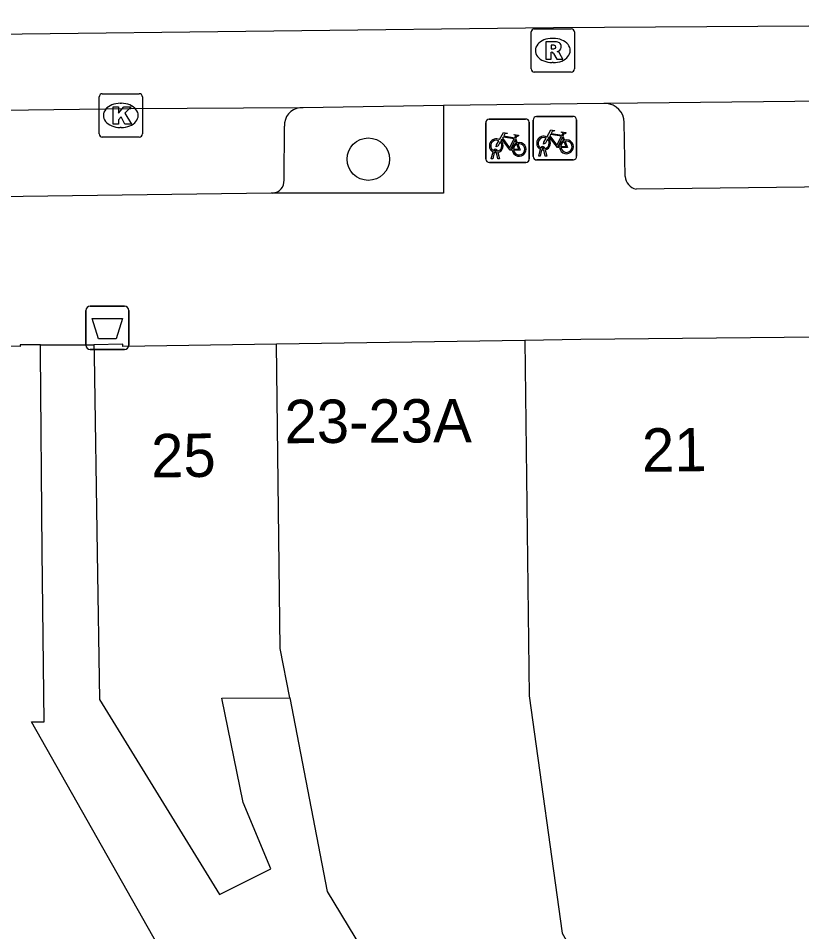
# Model space of a CAD drawing. Extents: x 159961 to 160856, y 382704 to 383353.
# Drawn here: x 160111.99 to 160130.02, y 383270.29 to 383291.34 of the extents above; entities that cross this region are included whole.
import ezdxf

# ---------------------------------------------------------------- set-up
doc = ezdxf.new("R2010")
doc.units = 0
for name, color, linetype in [('IMGEO_Afvalbak', 7, 'Continuous'), ('IMGEO_Boom', 7, 'Continuous'), ('IMGEO_Fietsenrek', 7, 'Continuous'), ('IMGEO_Kolk', 7, 'Continuous'), ('IMGEO_Pand', 7, 'Continuous'), ('IMGEO_Pand_nummerreeks', 7, 'Continuous'), ('IMGEO_Parkeervlak_open', 7, 'Continuous'), ('IMGEO_Rijbaan_lokaal_gesloten', 7, 'Continuous'), ('IMGEO_Rioolput', 7, 'Continuous'), ('IMGEO_Voetpad_open', 7, 'Continuous')]:
    doc.layers.add(name, color=color, linetype=linetype)

msp = doc.modelspace()

# ---------------------------------------------------------------- linework, layer by layer
at = {"layer": 'IMGEO_Afvalbak'}
for p, q in [((160113.541, 383283.806), (160113.541, 383284.606)), ((160113.541, 383284.606), (160113.541, 383283.806)), ((160113.641, 383284.706), (160114.431, 383284.706)), ((160114.431, 383284.706), (160113.641, 383284.706)), ((160114.531, 383284.606), (160114.531, 383283.806)), ((160114.531, 383283.806), (160114.531, 383284.606)), ((160114.431, 383283.706), (160113.641, 383283.706)), ((160113.641, 383283.706), (160114.431, 383283.706))]:
    msp.add_line(p, q, dxfattribs=at)
msp.add_lwpolyline([(160113.684, 383284.42), (160114.388, 383284.42), (160114.239, 383283.95), (160113.833, 383283.95), (160113.684, 383284.42)], dxfattribs=at)
for centre, start, end in [((160113.641, 383284.606), 90, 180), ((160113.641, 383284.606), 90, 180), ((160114.431, 383284.606), 0, 90), ((160114.431, 383284.606), 360, 90), ((160113.641, 383283.806), 180, 270), ((160113.641, 383283.806), 180, 270), ((160114.431, 383283.806), 270, 0), ((160114.431, 383283.806), 270, 0)]:
    msp.add_arc(centre, 0.1, start, end, dxfattribs=at)
at = {"layer": 'IMGEO_Boom'}
msp.add_circle((160120.044, 383288.093), 0.489, dxfattribs=at)
at = {"layer": 'IMGEO_Fietsenrek'}
for p, q in [((160122.75, 383288.092), (160122.75, 383288.933)), ((160122.75, 383288.933), (160122.75, 383288.092)), ((160122.825, 383289.017), (160123.666, 383289.017)), ((160123.666, 383289.017), (160122.825, 383289.017)), ((160123.75, 383288.942), (160123.75, 383288.101)), ((160123.75, 383288.101), (160123.75, 383288.942)), ((160123.84, 383288.152), (160123.84, 383288.993)), ((160123.84, 383288.993), (160123.84, 383288.152)), ((160123.915, 383289.077), (160124.756, 383289.077)), ((160124.756, 383289.077), (160123.915, 383289.077)), ((160124.84, 383289.002), (160124.84, 383288.161)), ((160124.84, 383288.161), (160124.84, 383289.002)), ((160123.437, 383288.566), (160123.473, 383288.471)), ((160124.527, 383288.626), (160124.563, 383288.531)), ((160123.967, 383288.161), (160124.006, 383288.321)), ((160124.036, 383288.309), (160124.001, 383288.161)), ((160124.078, 383288.333), (160124.077, 383288.337)), ((160124.119, 383288.161), (160124.085, 383288.303)), ((160124.109, 383288.344), (160124.11, 383288.337)), ((160124.117, 383288.307), (160124.152, 383288.161)), ((160122.877, 383288.101), (160122.916, 383288.261)), ((160122.911, 383288.101), (160122.877, 383288.101)), ((160122.946, 383288.249), (160122.911, 383288.101)), ((160122.988, 383288.273), (160122.987, 383288.277)), ((160123.029, 383288.101), (160122.995, 383288.243)), ((160123.019, 383288.284), (160123.02, 383288.277)), ((160123.027, 383288.247), (160123.062, 383288.101)), ((160123.062, 383288.101), (160123.029, 383288.101)), ((160124.001, 383288.161), (160123.967, 383288.161)), ((160124.152, 383288.161), (160124.119, 383288.161)), ((160123.675, 383288.017), (160122.834, 383288.017)), ((160122.834, 383288.017), (160123.675, 383288.017)), ((160124.765, 383288.077), (160123.924, 383288.077)), ((160123.924, 383288.077), (160124.765, 383288.077))]:
    msp.add_line(p, q, dxfattribs=at)
for points in [[(160124.153, 383288.603), (160124.248, 383288.767), (160124.334, 383288.753), (160124.336, 383288.744), (160124.28, 383288.733), (160124.253, 383288.688), (160124.509, 383288.647)], [(160124.509, 383288.647), (160124.534, 383288.696), (160124.528, 383288.7), (160124.505, 383288.704), (160124.493, 383288.711), (160124.492, 383288.714), (160124.494, 383288.719), (160124.589, 383288.704), (160124.591, 383288.694), (160124.581, 383288.681), (160124.569, 383288.675), (160124.555, 383288.681), (160124.527, 383288.626)], [(160123.084, 383288.491), (160123.032, 383288.401), (160122.992, 383288.376), (160122.993, 383288.423), (160123.048, 383288.517)], [(160123.063, 383288.543), (160123.158, 383288.707), (160123.244, 383288.693), (160123.246, 383288.684), (160123.19, 383288.673), (160123.163, 383288.628), (160123.419, 383288.587)], [(160123.359, 383288.299), (160123.309, 383288.299), (160123.118, 383288.55), (160123.099, 383288.518)], [(160123.406, 383288.562), (160123.149, 383288.603), (160123.132, 383288.574), (160123.299, 383288.354), (160123.406, 383288.562)], [(160123.454, 383288.464), (160123.424, 383288.541), (160123.315, 383288.323), (160123.358, 383288.323)], [(160123.419, 383288.587), (160123.444, 383288.636), (160123.438, 383288.64), (160123.415, 383288.644), (160123.403, 383288.651), (160123.402, 383288.654), (160123.404, 383288.659), (160123.499, 383288.644), (160123.501, 383288.634), (160123.491, 383288.621), (160123.479, 383288.615), (160123.465, 383288.621), (160123.437, 383288.566)], [(160124.174, 383288.551), (160124.122, 383288.461), (160124.082, 383288.436), (160124.083, 383288.483), (160124.138, 383288.577)], [(160124.449, 383288.359), (160124.399, 383288.359), (160124.208, 383288.61), (160124.189, 383288.578)], [(160124.496, 383288.622), (160124.239, 383288.663), (160124.222, 383288.634), (160124.389, 383288.414), (160124.496, 383288.622)], [(160124.544, 383288.524), (160124.514, 383288.601), (160124.405, 383288.383), (160124.448, 383288.383)], [(160123.388, 383288.323), (160123.508, 383288.322), (160123.464, 383288.436)], [(160123.484, 383288.443), (160123.539, 383288.298), (160123.389, 383288.298)], [(160124.478, 383288.383), (160124.598, 383288.382), (160124.554, 383288.496)], [(160124.574, 383288.503), (160124.629, 383288.358), (160124.479, 383288.358)]]:
    msp.add_lwpolyline(points, dxfattribs=at)
for centre, radius, start, end in [((160122.828, 383288.939), 0.0779, 92.4484, 184.2845), ((160122.828, 383288.939), 0.0779, 92.4484, 184.2845), ((160123.672, 383288.939), 0.0779, 2.4484, 94.2845), ((160123.672, 383288.939), 0.0779, 2.4484, 94.2845), ((160123.918, 383288.999), 0.0779, 92.4484, 184.2845), ((160123.918, 383288.999), 0.0779, 92.4484, 184.2845), ((160124.762, 383288.999), 0.0779, 2.4484, 94.2845), ((160124.762, 383288.999), 0.0779, 2.4484, 94.2845), ((160122.99, 383288.402), 0.159, 62.6766, 242.1369), ((160122.99, 383288.402), 0.129, 63.3192, 238.903), ((160122.99, 383288.402), 0.159, 283.5766, 46.6042), ((160124.08, 383288.462), 0.159, 62.6766, 242.1369), ((160124.08, 383288.462), 0.129, 63.3192, 238.903), ((160124.08, 383288.462), 0.129, 283.6043, 43.4302), ((160124.08, 383288.462), 0.159, 283.5766, 46.6042), ((160124.607, 383288.378), 0.159, 113.3408, 178.3217), ((160124.607, 383288.378), 0.159, 187.0065, 105.7708), ((160124.607, 383288.378), 0.129, 188.6715, 104.5883), ((160122.97, 383288.273), 0.0499, 12.8025, 158.6934), ((160122.99, 383288.402), 0.129, 283.6043, 43.4302), ((160123.517, 383288.318), 0.159, 113.3408, 178.3217), ((160123.517, 383288.318), 0.159, 187.0065, 105.7708), ((160123.517, 383288.318), 0.129, 113.923, 177.9556), ((160123.517, 383288.318), 0.129, 188.6715, 104.5883), ((160124.06, 383288.333), 0.0499, 12.8025, 158.6934), ((160124.08, 383288.462), 0.159, 253.9967, 271.7867), ((160124.06, 383288.333), 0.0174, 12.8025, 163.4502), ((160124.08, 383288.462), 0.129, 253.415, 269.0204), ((160124.607, 383288.378), 0.129, 113.923, 177.9556), ((160122.828, 383288.095), 0.0779, 182.4484, 274.2845), ((160122.828, 383288.095), 0.0779, 182.4484, 274.2845), ((160122.99, 383288.402), 0.159, 253.9967, 271.7867), ((160122.97, 383288.273), 0.0174, 12.8025, 163.4502), ((160122.99, 383288.402), 0.129, 253.415, 269.0204), ((160123.672, 383288.095), 0.0779, 272.4484, 4.2845), ((160123.672, 383288.095), 0.0779, 272.4484, 4.2845), ((160123.918, 383288.155), 0.0779, 182.4484, 274.2845), ((160123.918, 383288.155), 0.0779, 182.4484, 274.2845), ((160124.762, 383288.155), 0.0779, 272.4484, 4.2845), ((160124.762, 383288.155), 0.0779, 272.4484, 4.2845)]:
    msp.add_arc(centre, radius, start, end, dxfattribs=at)
at = {"layer": 'IMGEO_Kolk'}
for p, q in [((160113.92, 383289.601), (160114.772, 383289.601)), ((160113.845, 383288.675), (160113.845, 383289.527)), ((160114.333, 383289.381), (160114.358, 383289.381)), ((160114.846, 383289.527), (160114.846, 383288.675)), ((160114.356, 383288.821), (160114.331, 383288.821)), ((160114.772, 383288.601), (160113.92, 383288.601))]:
    msp.add_line(p, q, dxfattribs=at)
for points in [[(160113.92, 383289.601), (160114.772, 383289.601)], [(160113.845, 383288.675), (160113.845, 383289.527)], [(160114.846, 383289.527), (160114.846, 383288.675)], [(160114.166, 383289.301), (160114.289, 383289.301), (160114.289, 383289.15), (160114.419, 383289.301), (160114.583, 383289.301), (160114.437, 383289.15), (160114.59, 383288.901), (160114.438, 383288.901), (160114.353, 383289.065), (160114.289, 383288.998), (160114.289, 383288.901), (160114.166, 383288.901), (160114.166, 383289.301)], [(160114.772, 383288.601), (160113.92, 383288.601)]]:
    msp.add_lwpolyline(points, dxfattribs=at)
for centre, start, end in [((160113.922, 383289.525), 91.552, 178.448), ((160113.922, 383289.525), 91.552, 178.448), ((160114.77, 383289.525), 1.552, 88.448), ((160114.77, 383289.525), 1.552, 88.448), ((160113.922, 383288.677), 181.552, 268.448), ((160113.922, 383288.677), 181.552, 268.448), ((160114.77, 383288.677), 271.552, 358.448), ((160114.77, 383288.677), 271.552, 358.448)]:
    msp.add_arc(centre, 0.0765, start, end, dxfattribs=at)
for centre, major_axis, ratio, start_param, end_param in [((160114.332, 383289.101), (-0.387, 0.002), 0.722429, 4.712389, 7.853982), ((160114.357, 383289.101), (-0.39, 0.002), 0.717154, 1.570796, 4.712389)]:
    msp.add_ellipse(centre, major_axis=major_axis, ratio=ratio, start_param=start_param, end_param=end_param, dxfattribs=at)
at = {"layer": 'IMGEO_Pand'}
for points in [[(160112.496, 383283.812), (160112.029, 383283.817), (160112.028, 383283.777), (160111.029, 383283.787), (160111.031, 383283.74), (160108.745, 383282.313), (160107.858, 383283.903), (160105.761, 383282.712), (160105.216, 383283.667), (160104.53, 383283.663), (160104.518, 383283.733), (160103.989, 383283.725)], [(160123.651, 383283.915), (160117.934, 383283.83)], [(160130.404, 383283.994), (160124.94, 383283.935), (160123.651, 383283.915)], [(160123.651, 383283.915), (160123.746, 383275.732), (160124.508, 383270.257), (160127.588, 383264.881)], [(160115.222, 383260.517), (160114.489, 383261.809), (160115.168, 383262.194), (160112.178, 383267.468), (160115.547, 383269.378), (160112.287, 383275.129), (160112.578, 383275.132), (160112.533, 383279.05), (160112.497, 383283.646), (160112.496, 383283.812)], [(160117.934, 383283.83), (160114.389, 383283.777), (160114.389, 383283.83), (160113.725, 383283.819)], [(160113.725, 383283.819), (160113.729, 383283.569), (160113.8, 383279.025), (160113.858, 383275.647), (160116.617, 383271.149), (160117.801, 383271.739), (160117.166, 383273.268), (160116.67, 383275.671), (160118.234, 383275.685)], [(160118.234, 383275.685), (160118.015, 383276.817), (160117.934, 383283.83)], [(160118.234, 383275.685), (160119.098, 383271.217), (160121.495, 383267.263), (160124.187, 383262.82), (160127.588, 383264.881)]]:
    msp.add_lwpolyline(points, dxfattribs=at)
at = {"layer": 'IMGEO_Parkeervlak_open'}
msp.add_lwpolyline([(160118.104, 383287.608), (160118.118, 383288.852)], dxfattribs=at)
for centre, radius, start, end in [((160118.506, 383288.886), 0.39, 95.4766, 185.0192), ((160117.825, 383287.591), 0.279, 274.8488, 3.4705)]:
    msp.add_arc(centre, radius, start, end, dxfattribs=at)
at = {"layer": 'IMGEO_Rijbaan_lokaal_gesloten'}
for points in [[(160080.248, 383290.596), (160083.482, 383290.631), (160098.541, 383290.818), (160124.31, 383291.125), (160134.891, 383291.195), (160147.047, 383291.339)], [(160144.433, 383289.602), (160134.929, 383289.478), (160125.519, 383289.373)], [(160125.519, 383289.373), (160125.471, 383289.372), (160121.773, 383289.327)], [(160118.469, 383289.274), (160114.576, 383289.254), (160098.646, 383289.044), (160093.576, 383289.017)], [(160121.773, 383289.327), (160118.541, 383289.274), (160118.469, 383289.274)]]:
    msp.add_lwpolyline(points, dxfattribs=at)
at = {"layer": 'IMGEO_Rioolput'}
for p, q in [((160123.867, 383291.097), (160124.719, 383291.097)), ((160123.792, 383290.171), (160123.792, 383291.023)), ((160124.28, 383290.877), (160124.305, 383290.877)), ((160124.793, 383291.023), (160124.793, 383290.171)), ((160124.303, 383290.317), (160124.278, 383290.317)), ((160124.719, 383290.097), (160123.867, 383290.097))]:
    msp.add_line(p, q, dxfattribs=at)
for points in [[(160123.867, 383291.097), (160124.719, 383291.097)], [(160123.792, 383290.171), (160123.792, 383291.023)], [(160124.793, 383291.023), (160124.793, 383290.171)], [(160124.381, 383290.795), (160124.129, 383290.797), (160124.129, 383290.397)], [(160124.307, 383290.716), (160124.253, 383290.716), (160124.253, 383290.635)], [(160124.253, 383290.635), (160124.305, 383290.635)], [(160124.129, 383290.397), (160124.253, 383290.397), (160124.253, 383290.559), (160124.264, 383290.559)], [(160124.311, 383290.53), (160124.382, 383290.397), (160124.522, 383290.397), (160124.457, 383290.523)], [(160124.719, 383290.097), (160123.867, 383290.097)]]:
    msp.add_lwpolyline(points, dxfattribs=at)
for centre, radius, start, end in [((160123.869, 383291.021), 0.0765, 91.552, 178.448), ((160123.869, 383291.021), 0.0765, 91.552, 178.448), ((160124.717, 383291.021), 0.0765, 1.552, 88.448), ((160124.717, 383291.021), 0.0765, 1.552, 88.448), ((160124.289, 383290.824), 0.19, 274.7715, 282.9687), ((160124.313, 383290.62), 0.0964, 77.0061, 93.1865), ((160124.327, 383290.677), 0.0378, 276.6634, 79.6772), ((160124.38, 383290.685), 0.109, 350.3612, 89.416), ((160124.378, 383290.685), 0.112, 277.5842, 350.9817), ((160124.263, 383290.506), 0.0533, 26.0293, 88.6989), ((160124.362, 383290.47), 0.108, 29.5134, 73.7905), ((160123.869, 383290.173), 0.0765, 181.552, 268.448), ((160123.869, 383290.173), 0.0765, 181.552, 268.448), ((160124.717, 383290.173), 0.0765, 271.552, 358.448), ((160124.717, 383290.173), 0.0765, 271.552, 358.448)]:
    msp.add_arc(centre, radius, start, end, dxfattribs=at)
for centre, major_axis, ratio, start_param, end_param in [((160124.279, 383290.597), (-0.387, 0.002), 0.722429, 4.712389, 7.853982), ((160124.304, 383290.597), (-0.39, 0.002), 0.717154, 1.570796, 4.712389)]:
    msp.add_ellipse(centre, major_axis=major_axis, ratio=ratio, start_param=start_param, end_param=end_param, dxfattribs=at)
at = {"layer": 'IMGEO_Voetpad_open'}
for points in [[(160121.773, 383289.327), (160121.779, 383287.311), (160117.849, 383287.313)], [(160125.957, 383287.692), (160125.938, 383288.937)], [(160143.649, 383287.611), (160126.21, 383287.402)], [(160117.849, 383287.313), (160117.804, 383287.313), (160094.372, 383286.993)], [(160112.496, 383283.812), (160113.725, 383283.819)]]:
    msp.add_lwpolyline(points, dxfattribs=at)
for centre, radius, start, end in [((160125.499, 383288.935), 0.439, 0.3234, 87.3985), ((160126.285, 383287.723), 0.33, 185.3872, 256.8166)]:
    msp.add_arc(centre, radius, start, end, dxfattribs=at)

# ---------------------------------------------------------------- texts
at = {"layer": 'IMGEO_Pand_nummerreeks'}
for s, rotation, p in [('23-23A', 0.2979, (160118.117, 383281.548)), ('25', 0.6646, (160115.049, 383280.759)), ('21', 0.6646, (160126.351, 383280.889))]:
    msp.add_text(s, height=1, rotation=rotation, dxfattribs=at).set_placement(p)

doc.saveas('drawing.dxf')
